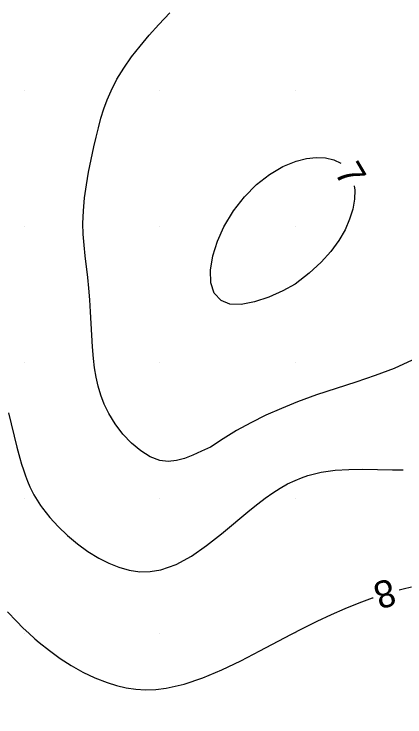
# Model space of a CAD drawing. Extents: x 2602990 to 2605851, y 618069 to 619180.
# Drawn here: x 2603189.3 to 2603218.1, y 618573.9 to 618625.7 of the extents above; entities that cross this region are included whole.
import ezdxf

# ---------------------------------------------------------------- set-up
doc = ezdxf.new("R2010")
doc.units = 0
for name, color, linetype in [('DTM Contours Major', 7, 'Continuous'), ('DTM Contours Major Text', 7, 'Continuous'), ('DTM Contours Minor', 7, 'Continuous'), ('DTM Contours Minor Text', 7, 'Continuous'), ('Exist DTM QL2 LIDAR Elevation Point', 7, 'Continuous'), ('Exist Roads EOP', 7, 'Continuous')]:
    doc.layers.add(name, color=color, linetype=linetype)

msp = doc.modelspace()

# ---------------------------------------------------------------- linework, layer by layer
at = {"layer": 'DTM Contours Major'}
for points in [[(2603217.674, 618583.237), (2603217.959, 618583.311), (2603218.58, 618583.459)], [(2603188.774, 618581.625), (2603189.438, 618580.92), (2603189.934, 618580.423), (2603190.335, 618580.042), (2603190.793, 618579.63), (2603191.107, 618579.361), (2603191.858, 618578.76), (2603192.649, 618578.188), (2603193.477, 618577.655), (2603194.336, 618577.172), (2603195.222, 618576.75), (2603196.131, 618576.398), (2603196.817, 618576.189), (2603197.516, 618576.029), (2603198.228, 618575.924), (2603198.957, 618575.878), (2603199.705, 618575.895), (2603200.473, 618575.982), (2603201.809, 618576.283), (2603203.189, 618576.75), (2603204.593, 618577.342), (2603206, 618578.018), (2603207.391, 618578.737), (2603209.671, 618579.95), (2603210.58, 618580.421), (2603211.63, 618580.94), (2603212.671, 618581.425), (2603213.7, 618581.872), (2603214.714, 618582.28), (2603215.711, 618582.644), (2603215.76, 618582.66)]]:
    msp.add_lwpolyline(points, dxfattribs=at)
at = {"layer": 'DTM Contours Minor'}
for points in [[(2603200, 618592.781), (2603199.306, 618593.04), (2603198.608, 618593.473), (2603197.929, 618594.046), (2603197.292, 618594.722), (2603196.721, 618595.465), (2603196.24, 618596.24), (2603195.909, 618596.911), (2603195.651, 618597.58), (2603195.454, 618598.25), (2603195.308, 618598.923), (2603195.202, 618599.601), (2603195.124, 618600.286), (2603195.052, 618601.135), (2603194.998, 618601.995), (2603194.906, 618603.731), (2603194.851, 618604.602), (2603194.779, 618605.47), (2603194.693, 618606.266), (2603194.501, 618607.851), (2603194.418, 618608.643), (2603194.361, 618609.439), (2603194.34, 618610.24), (2603194.373, 618611.18), (2603194.46, 618612.126), (2603194.592, 618613.073), (2603194.757, 618614.018), (2603194.946, 618614.956), (2603195.146, 618615.882), (2603195.306, 618616.593), (2603195.476, 618617.294), (2603195.663, 618617.988), (2603195.875, 618618.673), (2603196.122, 618619.351), (2603196.412, 618620.021), (2603196.847, 618620.86), (2603197.354, 618621.687), (2603197.926, 618622.505), (2603198.553, 618623.312), (2603199.227, 618624.109), (2603199.94, 618624.896), (2603200.759, 618625.749)], [(2603204.55, 618604.55), (2603204.031, 618605.09), (2603203.774, 618605.861), (2603203.749, 618606.8), (2603203.924, 618607.844), (2603204.267, 618608.931), (2603204.745, 618610), (2603205.441, 618611.161), (2603206.252, 618612.198), (2603207.149, 618613.097), (2603208.102, 618613.845), (2603209.083, 618614.43), (2603210.063, 618614.839), (2603210.829, 618615.033), (2603211.559, 618615.109), (2603212.237, 618615.072), (2603212.847, 618614.925), (2603213.373, 618614.672), (2603213.374, 618614.671)], [(2603214.357, 618613.006), (2603214.4, 618612.694), (2603214.377, 618612.019), (2603214.248, 618611.302), (2603214.019, 618610.557), (2603213.677, 618609.773), (2603213.221, 618608.979), (2603212.637, 618608.179), (2603211.914, 618607.374), (2603211.039, 618606.569), (2603210, 618605.767), (2603209.077, 618605.263), (2603208.052, 618604.814), (2603207.007, 618604.47), (2603206.02, 618604.278), (2603205.174, 618604.289), (2603204.55, 618604.55)], [(2603218.64, 618600.152), (2603217.294, 618599.559), (2603215.896, 618599.032), (2603214.464, 618598.545), (2603213.019, 618598.075), (2603211.578, 618597.597), (2603210.161, 618597.089), (2603208.979, 618596.613), (2603207.833, 618596.1), (2603206.732, 618595.554), (2603205.68, 618594.977), (2603204.684, 618594.375), (2603203.75, 618593.75), (2603203.091, 618593.448), (2603202.458, 618593.165), (2603201.842, 618592.928), (2603201.233, 618592.766), (2603200.622, 618592.708), (2603200, 618592.781)], [(2603188.85, 618596.277), (2603189.468, 618593.743), (2603189.681, 618592.94), (2603189.808, 618592.5), (2603189.943, 618592.071), (2603190.088, 618591.652), (2603190.248, 618591.241), (2603190.423, 618590.838), (2603190.619, 618590.44), (2603190.725, 618590.243), (2603190.837, 618590.047), (2603190.955, 618589.852), (2603191.079, 618589.657), (2603191.209, 618589.462), (2603191.346, 618589.268), (2603191.889, 618588.577), (2603192.506, 618587.898), (2603193.189, 618587.244), (2603193.925, 618586.629), (2603194.705, 618586.066), (2603195.518, 618585.569), (2603196.249, 618585.197), (2603196.995, 618584.899), (2603197.754, 618584.688), (2603198.525, 618584.576), (2603199.306, 618584.578), (2603200.095, 618584.707), (2603201.217, 618585.111), (2603202.342, 618585.731), (2603203.459, 618586.504), (2603204.558, 618587.368), (2603206.661, 618589.118), (2603207.235, 618589.574), (2603207.796, 618589.997), (2603208.348, 618590.383), (2603208.896, 618590.732), (2603209.442, 618591.04), (2603209.991, 618591.307), (2603210.461, 618591.5), (2603210.938, 618591.662), (2603211.424, 618591.797), (2603211.922, 618591.905), (2603212.434, 618591.989), (2603212.962, 618592.05), (2603213.957, 618592.109), (2603215.001, 618592.12), (2603216.082, 618592.103), (2603217.187, 618592.08), (2603217.97, 618592.074)]]:
    msp.add_lwpolyline(points, dxfattribs=at)
at = {"layer": 'Exist DTM QL2 LIDAR Elevation Point'}
for p, q in [((2603190, 618620), (2603190, 618620)), ((2603200, 618620), (2603200, 618620)), ((2603210, 618620), (2603210, 618620)), ((2603190, 618610), (2603190, 618610)), ((2603200, 618610), (2603200, 618610)), ((2603210, 618610), (2603210, 618610)), ((2603190, 618600), (2603190, 618600)), ((2603200, 618600), (2603200, 618600)), ((2603210, 618600), (2603210, 618600)), ((2603190, 618590), (2603190, 618590)), ((2603200, 618590), (2603200, 618590)), ((2603210, 618590), (2603210, 618590)), ((2603190, 618580), (2603190, 618580)), ((2603200, 618580), (2603200, 618580)), ((2603210, 618580), (2603210, 618580))]:
    msp.add_line(p, q, dxfattribs=at)
at = {"layer": 'Exist Roads EOP'}
msp.add_spline([(2604034.633, 618668.486), (2603984.89, 618650.123), (2603936.767, 618631.654), (2603888.195, 618613.335), (2603837.766, 618594.258), (2603782.918, 618573.705), (2603731.939, 618554.39), (2603671.126, 618532.171), (2603621.822, 618514.106), (2603561.545, 618491.877), (2603506.421, 618471.293), (2603452.163, 618451.33), (2603398.364, 618431.316), (2603341.431, 618410.355), (2603281.65, 618388.199), (2603223.033, 618366.475), (2603185.717, 618352.612)], degree=3, dxfattribs=at)

# ---------------------------------------------------------------- texts
at = {"layer": 'DTM Contours Major Text'}
msp.add_text('8', height=2, rotation=196.7704, dxfattribs=at).set_placement((2603217.048, 618584.114))
at = {"layer": 'DTM Contours Minor Text'}
msp.add_text('7', height=2, rotation=300.552, dxfattribs=at).set_placement((2603212.859, 618614.003))

doc.saveas('drawing.dxf')
